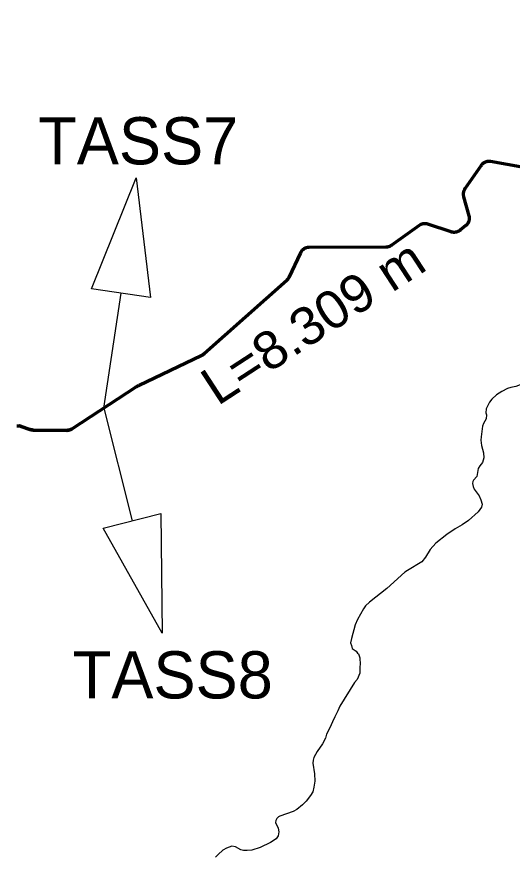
# Model space of a CAD drawing. Extents: x -1643653 to 4543381, y 1624270 to 13878484.
# Drawn here: x 622897 to 628142, y 8961099 to 8969992 of the extents above; entities that cross this region are included whole.
import ezdxf
from ezdxf.enums import TextEntityAlignment as Align

# ---------------------------------------------------------------- set-up
doc = ezdxf.new("R2010")
doc.units = 0
doc.header["$LTSCALE"] = 160
for name, color, linetype, lineweight in [('24', 7, 'Continuous', 25), ('50', 7, 'Continuous', 13), ('54', 7, 'Continuous', 25), ('60', 7, 'Continuous', 13), ('61', 7, 'Continuous', 70)]:
    doc.layers.add(name, color=color, linetype=linetype, lineweight=lineweight)

msp = doc.modelspace()

# ---------------------------------------------------------------- linework, layer by layer
at = {"layer": '24'}
for points in [[(628672.1, 8966222.8), (628644.5, 8966231.7), (628607, 8966237.7), (628560.1, 8966237.6), (628499.1, 8966232.5), (628424.4, 8966210.3), (628380.7, 8966187.2), (628295.1, 8966129), (628244.3, 8966100.9), (628182.1, 8966074.8), (628126, 8966063.7), (628091.9, 8966052.6), (628032.2, 8966021.4), (627977.3, 8965986.3), (627925.1, 8965941.1), (627901.8, 8965910.1), (627866.5, 8965837.9), (627864.4, 8965796.7)], [(627864.4, 8965796.7), (627870.8, 8965773.8), (627867.2, 8965732.7), (627839, 8965684.6), (627827.1, 8965654.5), (627811.8, 8965541.3), (627811.5, 8965505.3), (627817.4, 8965449.2), (627838.1, 8965372.1), (627841, 8965321), (627826.7, 8965271.9), (627798.1, 8965236.8), (627783.4, 8965207.8), (627766.8, 8965123.6), (627733.2, 8965082.5), (627726.4, 8965067.5), (627723.3, 8965046.4), (627728.3, 8965015.4), (627739.7, 8964986.4), (627792.5, 8964916.3), (627811.7, 8964876.3), (627823.6, 8964830.2), (627816, 8964796.2)], [(627816, 8964796.2), (627816, 8964796.2), (627780.2, 8964746.1), (627680.5, 8964655.8), (627612, 8964609.6), (627536.8, 8964566.4), (627449.5, 8964509.2), (627333.7, 8964414.8), (627272.4, 8964348.6), (627225, 8964267.4), (627185.5, 8964217.3), (627032.1, 8964127.9), (627004.7, 8964107.8), (626815.8, 8963934.3), (626629.8, 8963789.7), (626590.1, 8963751.6), (626566.7, 8963720.5), (626506, 8963608.3), (626480.1, 8963551.1), (626439.9, 8963406.8), (626430.6, 8963358.8), (626441.2, 8963331.8), (626448.8, 8963299.7), (626457.1, 8963293.7), (626491.3, 8963272.5), (626505.7, 8963251), (626515.9, 8963242.8), (626529.7, 8963201.7), (626531.3, 8963131.3), (626529.2, 8963109.8), (626529.5, 8963038.6), (626501.7, 8962971.9), (626473.9, 8962938.6), (626318.3, 8962688.6), (626296, 8962638.6), (626262.7, 8962577.5), (626240.4, 8962522), (626212.7, 8962460.8), (626174.8, 8962393.8), (626164.1, 8962350.8), (626134.9, 8962291.6), (626076.5, 8962209.4), (626043, 8962145.2), (626033.4, 8962116.2), (626031, 8962086.1), (626050.8, 8961971), (626052.2, 8961893.9), (626043.5, 8961829.8), (626030, 8961782.7), (626007.6, 8961741.6), (625960.4, 8961681.4), (625923.5, 8961643.3), (625862.9, 8961595.1), (625822.7, 8961574), (625681.1, 8961524.7), (625666.2, 8961515.7), (625650, 8961497.6), (625640, 8961477.6), (625636.3, 8961455.5), (625664.5, 8961397.5), (625669.9, 8961359.4), (625663.1, 8961316.3), (625644, 8961283.3), (625582.5, 8961243.1), (625473.5, 8961191.8)], [(625473.5, 8961191.8), (625385.3, 8961162.7), (625335.4, 8961158.6), (625297, 8961160.5), (625268.2, 8961168.5), (625214.1, 8961198.5), (625173.4, 8961205.4), (625117.9, 8961186.3), (625078.9, 8961163.2), (625027.5, 8961119), (625000.9, 8961089)]]:
    msp.add_lwpolyline(points, dxfattribs=at)
at = {"layer": '54'}
for q in [(624000.7, 8967064.9), (624117.5, 8964652.8)]:
    msp.add_line((623819.5, 8965847.2), q, dxfattribs=at)
for points in [[(623688.3, 8967111.4), (624159.8, 8968285.9), (624313, 8967018.5)], [(624423.9, 8964729.2), (624437.2, 8963463.7), (623811.2, 8964576.3)]]:
    msp.add_lwpolyline(points, close=True, dxfattribs=at)
at = {"layer": '60', "lineweight": 25}
msp.add_spline([(814781, 9009175.5), (814787.2, 9009173.4), (814796.9, 9009173.4), (814799.4, 9009172.4), (814805.1, 9009174.5), (814805.6, 9009176.5), (814811.7, 9009179.5), (814811.7, 9009179.5), (814801.5, 9009181), (814790.7, 9009181.5), (814784.1, 9009183.1), (814777.4, 9009185.1), (814778.4, 9009175.5)], degree=3, dxfattribs=at)
at = {"layer": '61'}
for points in [[(628834.9, 8968294.7), (627914, 8968458.8), (627914, 8968458.8), (627911.2, 8968459.3), (627908.5, 8968459.6), (627905.6, 8968459.9), (627902.8, 8968460.2), (627900, 8968460.3), (627897.2, 8968460.4), (627894.3, 8968460.3), (627891.5, 8968460.2), (627888.7, 8968460.1), (627885.9, 8968459.8), (627883.1, 8968459.5), (627880.3, 8968459), (627877.5, 8968458.5), (627874.7, 8968458), (627872, 8968457.3), (627869.2, 8968456.6), (627866.5, 8968455.8), (627863.8, 8968454.9), (627861.2, 8968453.9), (627858.5, 8968452.9), (627855.9, 8968451.8), (627853.4, 8968450.6), (627850.8, 8968449.3), (627848.3, 8968448), (627845.9, 8968446.6), (627843.5, 8968445.1), (627841.1, 8968443.6), (627838.8, 8968442), (627836.5, 8968440.3), (627834.2, 8968438.6), (627832, 8968436.8), (627829.9, 8968435), (627827.8, 8968433), (627825.8, 8968431.1), (627823.8, 8968429), (627821.9, 8968427), (627820.1, 8968424.8)], [(627820.1, 8968424.8), (627818.3, 8968422.6), (627816.5, 8968420.4), (627814.9, 8968418.1), (627814.6, 8968417.7), (627814.6, 8968417.7), (627641.4, 8968170.6), (627641.4, 8968170.6), (627639.8, 8968168.3), (627638.3, 8968165.9), (627636.9, 8968163.5), (627635.5, 8968161), (627634.2, 8968158.5), (627632.9, 8968155.9), (627631.8, 8968153.4), (627630.7, 8968150.8), (627629.6, 8968148.1), (627628.7, 8968145.5), (627627.8, 8968142.8), (627627, 8968140.1), (627626.3, 8968137.3), (627625.6, 8968134.6), (627625.1, 8968131.8), (627624.6, 8968129), (627624.2, 8968126.2), (627623.8, 8968123.4), (627623.6, 8968120.6), (627623.4, 8968117.8), (627623.3, 8968114.9), (627623.3, 8968112.1), (627623.4, 8968109.3), (627623.6, 8968106.5), (627623.8, 8968103.6), (627624.1, 8968100.8), (627624.5, 8968098), (627625, 8968095.2), (627625.5, 8968092.5), (627626.1, 8968089.7), (627626.8, 8968087), (627627.1, 8968086.2), (627683.7, 8967884.5), (627684.4, 8967881.7), (627685.1, 8967879), (627685.6, 8967876.2), (627686.1, 8967873.4), (627686.5, 8967870.6), (627686.9, 8967867.8), (627687.1, 8967865), (627687.3, 8967862.2), (627687.4, 8967859.4), (627687.4, 8967856.5), (627687.3, 8967853.7), (627687.2, 8967850.9), (627687, 8967848.1), (627686.7, 8967845.2), (627686.3, 8967842.5), (627685.8, 8967839.7), (627685.3, 8967836.9), (627684.7, 8967834.1), (627684, 8967831.4), (627683.2, 8967828.7), (627682.3, 8967826), (627681.4, 8967823.3), (627680.4, 8967820.7), (627679.3, 8967818), (627678.2, 8967815.5), (627676.9, 8967812.9), (627675.7, 8967810.4), (627674.3, 8967807.9), (627672.8, 8967805.5), (627671.3, 8967803.1), (627669.8, 8967800.7), (627668.1, 8967798.4), (627666.4, 8967796.2), (627664.7, 8967794), (627662.8, 8967791.8), (627661, 8967789.7), (627659, 8967787.6), (627657, 8967785.6), (627654.9, 8967783.7), (627652.8, 8967781.8), (627650.8, 8967780.1), (627590.6, 8967730.8), (627588.3, 8967729), (627586.1, 8967727.3), (627583.8, 8967725.7), (627581.4, 8967724.1), (627579, 8967722.6), (627576.6, 8967721.2), (627574.1, 8967719.8), (627571.6, 8967718.6), (627569, 8967717.3), (627566.5, 8967716.2), (627563.8, 8967715.1), (627561.2, 8967714.1), (627558.5, 8967713.2), (627555.8, 8967712.3), (627553.1, 8967711.6), (627550.3, 8967710.9), (627547.6, 8967710.3), (627544.8, 8967709.7)], [(627544.8, 8967709.7), (627542, 8967709.3), (627539.2, 8967708.9), (627536.4, 8967708.6), (627533.6, 8967708.4), (627530.8, 8967708.2), (627527.9, 8967708.2), (627525.1, 8967708.2), (627522.3, 8967708.3), (627519.5, 8967708.5), (627516.6, 8967708.7), (627513.8, 8967709.1), (627511, 8967709.5), (627508.2, 8967710), (627505.5, 8967710.6), (627502.7, 8967711.2), (627500, 8967711.9), (627497.3, 8967712.8), (627495.9, 8967713.2), (627248.3, 8967795), (627245.6, 8967795.8), (627242.9, 8967796.6), (627240.1, 8967797.3), (627237.4, 8967797.9), (627234.6, 8967798.4), (627231.8, 8967798.9), (627229, 8967799.3), (627226.2, 8967799.6), (627223.4, 8967799.8), (627220.6, 8967799.9), (627217.7, 8967800), (627214.9, 8967800), (627212.1, 8967799.9), (627209.2, 8967799.7), (627206.4, 8967799.4), (627203.6, 8967799.1), (627200.8, 8967798.7), (627198, 8967798.2), (627195.3, 8967797.6), (627192.5, 8967797), (627189.8, 8967796.2), (627187.1, 8967795.4), (627184.4, 8967794.5), (627181.7, 8967793.6), (627179.1, 8967792.6), (627176.5, 8967791.4), (627173.9, 8967790.3), (627171.4, 8967789), (627168.9, 8967787.7), (627166.4, 8967786.3), (627164, 8967784.8), (627161.6, 8967783.3), (627159.3, 8967781.7), (627158.1, 8967780.8), (627158.1, 8967780.8), (626862, 8967569.6), (626859.7, 8967568), (626857.3, 8967566.4), (626854.9, 8967565), (626852.5, 8967563.6), (626850, 8967562.2), (626847.5, 8967561), (626844.9, 8967559.8), (626842.3, 8967558.6), (626839.7, 8967557.6), (626837, 8967556.6), (626834.3, 8967555.7), (626831.6, 8967554.9), (626828.9, 8967554.2), (626826.1, 8967553.5), (626823.4, 8967552.9), (626820.6, 8967552.4), (626817.8, 8967552), (626815, 8967551.6), (626812.2, 8967551.3), (626809.4, 8967551.1), (626806.5, 8967551), (626804.2, 8967551), (625991, 8967548.8), (625988.2, 8967548.7), (625985.3, 8967548.6), (625982.5, 8967548.4), (625979.7, 8967548.1), (625976.9, 8967547.7), (625974.1, 8967547.3), (625971.3, 8967546.8), (625968.6, 8967546.2), (625965.8, 8967545.5), (625963.1, 8967544.7), (625960.4, 8967543.9), (625957.7, 8967543), (625955.1, 8967542), (625952.4, 8967540.9), (625949.8, 8967539.8), (625947.3, 8967538.6), (625944.8, 8967537.3), (625942.3, 8967536), (625939.8, 8967534.5), (625937.4, 8967533.1), (625935.1, 8967531.5), (625932.8, 8967529.9)], [(625932.8, 8967529.9), (625930.5, 8967528.2), (625928.3, 8967526.4), (625926.1, 8967524.6), (625924, 8967522.8), (625921.9, 8967520.8), (625919.9, 8967518.8), (625917.9, 8967516.8), (625916.1, 8967514.7), (625914.2, 8967512.5), (625912.4, 8967510.3), (625910.7, 8967508.1), (625909.1, 8967505.8), (625907.5, 8967503.4), (625906, 8967501), (625904.6, 8967498.6), (625903.2, 8967496.1), (625901.9, 8967493.6), (625900.8, 8967491.4), (625778.5, 8967231.9), (625777.2, 8967229.3), (625775.9, 8967226.8), (625774.5, 8967224.3), (625773.1, 8967221.9), (625771.5, 8967219.5), (625770, 8967217.2), (625768.3, 8967214.9), (625766.6, 8967212.7), (625764.8, 8967210.5), (625763, 8967208.3), (625761.1, 8967206.2), (625759.1, 8967204.2), (625757.1, 8967202.2), (625755, 8967200.3), (625754.5, 8967199.8), (624882.1, 8966422.7), (624879.6, 8966420.5), (624877, 8966418.3), (624874.3, 8966416.3), (624871.7, 8966414.2), (624868.9, 8966412.3), (624866.2, 8966410.4), (624863.3, 8966408.6), (624860.5, 8966406.8), (624857.6, 8966405.2), (624854.6, 8966403.6), (624851.7, 8966402), (624849.1, 8966400.8), (624191.7, 8966086.8), (624187.3, 8966084.6), (624182.9, 8966082.4), (624178.6, 8966080.1), (624174.3, 8966077.7), (624170, 8966075.3), (624165.8, 8966072.8), (624161.6, 8966070.2), (624157.5, 8966067.6), (624156.9, 8966067.2), (623482.1, 8965627.2), (623479.7, 8965625.7), (623477.3, 8965624.2), (623474.8, 8965622.9), (623472.3, 8965621.6), (623469.8, 8965620.3), (623467.2, 8965619.2), (623464.6, 8965618.1), (623461.9, 8965617.1), (623459.3, 8965616.1), (623456.6, 8965615.3), (623453.8, 8965614.5), (623451.1, 8965613.8), (623448.3, 8965613.2), (623445.6, 8965612.6), (623442.8, 8965612.1), (623440, 8965611.8), (623437.2, 8965611.4), (623434.4, 8965611.2), (623431.5, 8965611.1), (623428.7, 8965611), (623426.5, 8965611), (623069.2, 8965614.5), (623066.4, 8965614.6), (623063.6, 8965614.7), (623060.8, 8965615), (623058, 8965615.3), (623055.2, 8965615.7), (623052.4, 8965616.1), (623049.6, 8965616.7), (623046.8, 8965617.3), (623044.1, 8965618), (623041.4, 8965618.8), (623038.7, 8965619.6), (623036.6, 8965620.3), (622944, 8965653.4), (622941.3, 8965654.3), (622938.6, 8965655.2), (622935.9, 8965656), (622933.1, 8965656.6), (622930.4, 8965657.2), (622927.6, 8965657.8), (622924.8, 8965658.2)], [(622897.2, 8965658.4), (622900, 8965658.7), (622902.8, 8965659), (622905.6, 8965659.2), (622908.4, 8965659.2), (622911.3, 8965659.3), (622914.1, 8965659.2), (622916.9, 8965659.1), (622919.7, 8965658.8), (622922.6, 8965658.5), (622925.3, 8965658.1), (622928.1, 8965657.7), (622930.9, 8965657.1), (622933.7, 8965656.5), (622936.4, 8965655.8), (622939.1, 8965655), (622941.8, 8965654.2), (622944, 8965653.4), (623036.6, 8965620.3), (623039.3, 8965619.4), (623042, 8965618.6), (623044.7, 8965617.8), (623047.4, 8965617.2), (623050.2, 8965616.5), (623053, 8965616), (623055.8, 8965615.6), (623058.6, 8965615.2), (623061.4, 8965614.9), (623064.2, 8965614.7), (623067, 8965614.6), (623069.2, 8965614.5), (623426.5, 8965611), (623429.3, 8965611), (623432.2, 8965611.1), (623435, 8965611.2), (623437.8, 8965611.5), (623440.6, 8965611.8), (623443.4, 8965612.2), (623446.2, 8965612.7), (623449, 8965613.3), (623451.7, 8965613.9), (623454.5, 8965614.7), (623457.2, 8965615.5), (623459.8, 8965616.3), (623462.5, 8965617.3), (623465.2, 8965618.3), (623467.8, 8965619.4), (623470.3, 8965620.6), (623472.9, 8965621.8), (623475.4, 8965623.2), (623477.8, 8965624.6), (623480.2, 8965626), (623482.1, 8965627.2)]]:
    msp.add_lwpolyline(points, dxfattribs=at)

# ---------------------------------------------------------------- texts
at = {"layer": '50', "width": 1.05}
msp.add_text('L=8.309 m', height=400, rotation=33.072, dxfattribs=at).set_placement((625022.8, 8965863.9))
at = {"layer": '54'}
for s, p in [('TASS7', (624182.9, 8968428.7)), ('TASS8', (624548.6, 8962770.7))]:
    msp.add_text(s, height=500, dxfattribs=at).set_placement(p, align=Align.CENTER)

doc.saveas('drawing.dxf')
